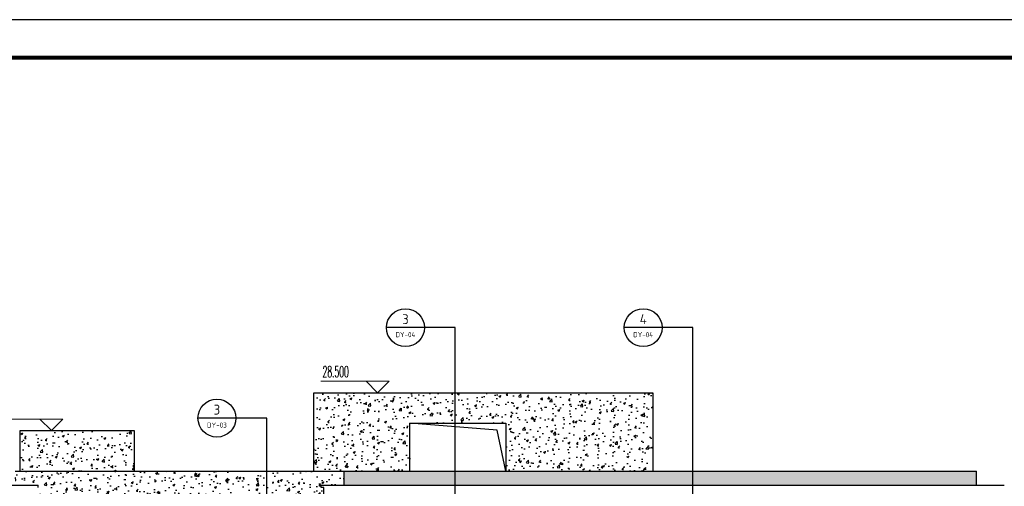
# Model space of a CAD drawing. Extents: x 1779708 to 7299578, y -1121471 to 88434.
# Tile 548 of 656: x 5290542 to 5329466, y -924882 to -906442. Entities that reach past the tile are written whole.
import ezdxf
from ezdxf.enums import TextEntityAlignment as Align

# ---------------------------------------------------------------- set-up
doc = ezdxf.new("R2010")
doc.units = 0
doc.header["$LTSCALE"] = 1000
doc.header["$MEASUREMENT"] = 0
doc.layers.add('DIM_ELEV', color=3, linetype='CONTINUOUS', lineweight=13)
for name, color, linetype in [('DIM_IDEN', 3, 'CONTINUOUS'), ('PUB_TEXT', 7, 'CONTINUOUS'), ('PUB_TITLE', 4, 'CONTINUOUS'), ('修改', 6, 'CONTINUOUS'), ('立面中线', 140, 'CONTINUOUS'), ('立面填充图例白', 7, 'CONTINUOUS'), ('立面粗线', 30, 'CONTINUOUS'), ('立面细线', 114, 'CONTINUOUS')]:
    doc.layers.add(name, color=color, linetype=linetype)
doc.styles.add('_TCH_DIM', font='SIMPLEX.shx', dxfattribs={"width": 0.7, "bigfont": 'GBCBIG.shx'})
doc.styles.get("Standard").update_dxf_attribs({"font": 'GBENOR', "bigfont": 'GBCBIG'})
pattern_1 = [(50, (0, -3328.6), (819.83101, -71.725885), [85.725, -942.975]), (355, (0, -3328.6), (-158.59272, 859.75489), [68.58, -754.38]), (100.451, (68.3, -3334.6), (661.24126, 788.0251), [72.855, -801.405]), (46.1842, (0, -3100), (1219.85568, -189.19048), [128.5875, -1414.4625]), (96.6356, (101.7, -3115.8), (1068.31906, 1113.415), [109.2825, -1202.1075]), (351.184, (0, -3100), (1068.32073, 1113.41303), [102.87, -1131.57]), (21, (114.3, -3157.15), (682.26696, -460.19483), [85.725, -942.975]), (326, (114.3, -3157.15), (278.10913, 828.84585), [68.58, -754.38]), (71.4514, (171.16, -3195.5), (960.37421, 368.65286), [72.855, -801.405]), (37.5, (0, -3328.6), (13.898715, 380.497675), [0, -745.236, 0, -765.81, 0, -757.2375]), (7.5, (0, -3328.6), (300.68848, 450.812587), [0, -436.626, 0, -728.091, 0, -288.6075]), (327.5, (-254.9, -3328.6), (610.157678, -25.779348), [0, -285.75, 0, -891.54, 0, -1183.005]), (317.5, (-369.2, -3328.6), (666.581316, 114.41921), [0, -371.475, 0, -592.074, 0, -840.105])]

# ---------------------------------------------------------------- blocks, each defined once
blk = doc.blocks.new('A$C36B43F05')
at = {"layer": 'PUB_TITLE'}
blk.add_lwpolyline([(0, 0), (126150, 0), (126150, 178350), (0, 178350)], close=True, dxfattribs=at)
at = {"layer": 'PUB_TITLE', "const_width": 150}
blk.add_lwpolyline([(1500, 1500), (124650, 1500), (124650, 174600), (1500, 174600)], close=True, dxfattribs=at)

msp = doc.modelspace()

# ---------------------------------------------------------------- hatches: boundary and pattern name
at = {"layer": '立面填充图例白'}
h = msp.add_hatch(dxfattribs=at)
h.set_pattern_fill('AR-CONC', color=0, scale=450, style=0)
h.set_pattern_definition(pattern_1)
h.paths.add_polyline_path([(5302566.3, -924931.9), (5302466.3, -924931.9), (5302466.3, -924831.9), (5303366.3, -924831.9), (5303366.3, -924281.9), (5290366.3, -924281.9), (5290366.3, -924831.9), (5291266.3, -924831.9), (5291266.3, -924931.9), (5291166.3, -924931.9), (5291166.3, -925931.9), (5302566.3, -925931.9)])
h = msp.add_hatch(dxfattribs=at)
h.set_pattern_fill('AR-CONC', color=0, scale=450, style=0)
h.set_pattern_definition(pattern_1)
h.paths.add_polyline_path([(5328366.3, -924281.9), (5303366.3, -924281.9), (5303366.3, -924831.9), (5303659.8, -924831.9), (5328366.3, -924831.9)])
at = {"layer": '立面细线'}
h = msp.add_hatch(dxfattribs=at)
h.set_pattern_fill('AR-CONC', color=256, scale=450, style=0)
h.set_pattern_definition(pattern_1)
h.paths.add_polyline_path([(5305966.3, -922381.9), (5309766.3, -922381.9), (5309766.3, -924281.9), (5315566.3, -924281.9), (5315566.3, -921181.9), (5302166.3, -921181.9), (5302166.3, -924281.9), (5303366.3, -924281.9), (5305966.3, -924281.9)])
h = msp.add_hatch(dxfattribs=at)
h.set_pattern_fill('AR-CONC', color=256, scale=450, style=0)
h.set_pattern_definition(pattern_1)
h.paths.add_polyline_path([(5295066.3, -922681.9), (5290566.3, -922681.9), (5290566.3, -924281.9), (5295066.3, -924281.9)])

# ---------------------------------------------------------------- linework, layer by layer
at = {"layer": 'DIM_ELEV'}
for p, q in [((5305142.2, -920731.9), (5302442.2, -920731.9)), ((5304692.2, -921181.9), (5304242.2, -920731.9)), ((5304692.2, -921181.9), (5305142.2, -920731.9)), ((5307167.2, -921181.9), (5304242.2, -921181.9)), ((5292243.4, -922231.9), (5289543.4, -922231.9)), ((5291793.4, -922681.9), (5291343.4, -922231.9)), ((5291793.4, -922681.9), (5292243.4, -922231.9)), ((5294268.4, -922681.9), (5291343.4, -922681.9))]:
    msp.add_line(p, q, dxfattribs=at)
at = {"layer": 'DIM_IDEN'}
for p, q in [((5306542.8, -918612.4), (5305042.8, -918612.4)), ((5307760.8, -918612.4), (5306542.8, -918612.4)), ((5307760.8, -953752.2), (5307760.8, -918612.4)), ((5315940.1, -918612.4), (5314440.1, -918612.4)), ((5317158.1, -918612.4), (5315940.1, -918612.4)), ((5317158.1, -953752.2), (5317158.1, -918612.4)), ((5299089.4, -922186.5), (5297589.4, -922186.5)), ((5300307.4, -922186.5), (5299089.4, -922186.5)), ((5300307.4, -944963.5), (5300307.4, -922186.5))]:
    msp.add_line(p, q, dxfattribs=at)
for centre in [(5305792.8, -918612.4), (5315190.1, -918612.4), (5298339.4, -922186.5)]:
    msp.add_circle(centre, 750, dxfattribs=at)
at = {"layer": '立面中线'}
for points in [[(5290366.3, -924281.9), (5303366.3, -924281.9)], [(5303366.3, -924831.9), (5303366.3, -924281.9)], [(5303366.3, -924281.9), (5328366.3, -924281.9)], [(5328366.3, -924831.9), (5328366.3, -924281.9)]]:
    msp.add_lwpolyline(points, dxfattribs=at)
at = {"layer": '立面粗线'}
for points in [[(5276266.3, -924831.9), (5291266.3, -924831.9)], [(5291266.3, -924931.9), (5291266.3, -924831.9)], [(5302466.3, -924831.9), (5329466.3, -924831.9)], [(5302566.3, -926731.9), (5302566.3, -924931.9), (5302466.3, -924931.9), (5302466.3, -924831.9), (5303659.8, -924831.9)]]:
    msp.add_lwpolyline(points, dxfattribs=at)
at = {"layer": '立面细线'}
for points in [[(5302166.3, -924281.9), (5302166.3, -921181.9), (5315566.3, -921181.9), (5315566.3, -924281.9)], [(5305966.3, -924281.9), (5305966.3, -922381.9), (5309766.3, -922381.9), (5309766.3, -924281.9)], [(5309766.3, -924281.9), (5309418.9, -922669.2), (5305966.3, -922381.9)], [(5290566.3, -924281.9), (5290566.3, -922681.9), (5295066.3, -922681.9), (5295066.3, -924281.9)]]:
    msp.add_lwpolyline(points, dxfattribs=at)

# ---------------------------------------------------------------- block references
at = {"layer": '修改', "rotation": 90}
msp.add_blockref('A$C36B43F05', (5439139.1, -1032592.1), dxfattribs=at)

# ---------------------------------------------------------------- texts
at = {"layer": 'PUB_TEXT', "color": 7}
for s, height, width, p, p2 in [('3', 392.8, 0.978638, (5305666.9, -918473.8), (5305918.7, -918473.8)), ('DY-04', 201.87, 1.024656, (5305401.4, -918989.5), (5306184.2, -918989.5)), ('DY-04', 201.87, 1.024656, (5314798.7, -918989.5), (5315581.5, -918989.5)), ('3', 392.8, 0.978638, (5298213.6, -922047.9), (5298465.3, -922047.9)), ('DY-03', 201.97, 1.022865, (5297948.1, -922563.6), (5298730.8, -922563.6))]:
    msp.add_text(s, height=height, dxfattribs=dict(at, width=width)).set_placement(p, p2, align=Align.FIT)
msp.add_text('4', height=390.3, dxfattribs=at).set_placement((5315055.1, -918473.4), (5315325.1, -918473.4), align=Align.FIT)
at = {"layer": 'PUB_TEXT', "color": 7, "style": '_TCH_DIM', "width": 0.494118}
msp.add_text('28.500', height=446.25, dxfattribs=at).set_placement((5302513.6, -920574.4))

doc.saveas('drawing.dxf')
